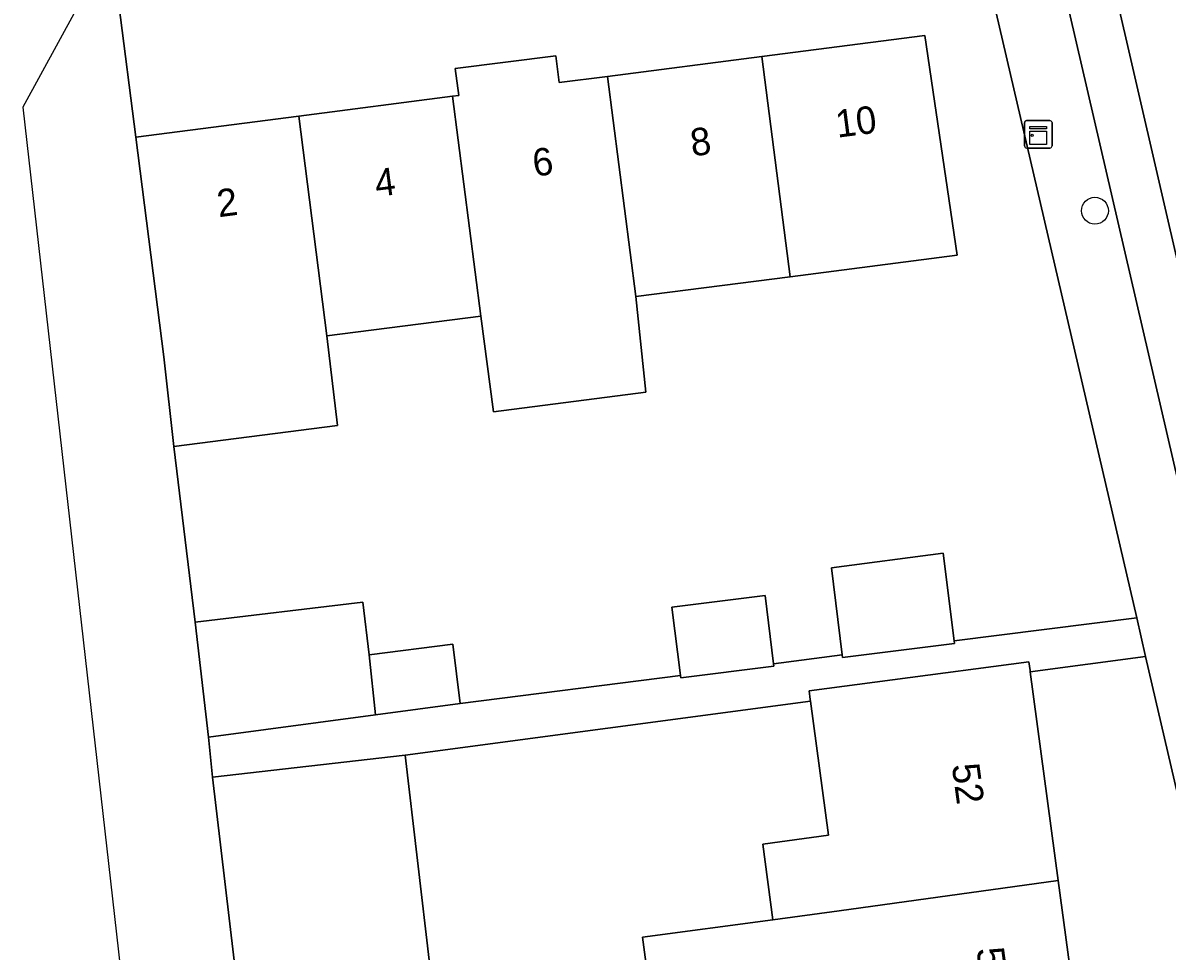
# Model space of a CAD drawing. Extents: x 163426 to 164192, y 380329 to 381641.
# Drawn here: x 163529.08 to 163570.71, y 381284.84 to 381318.61 of the extents above; entities that cross this region are included whole.
import ezdxf

# ---------------------------------------------------------------- set-up
doc = ezdxf.new("R2010")
doc.units = 0
for name, color, linetype in [('IMGEO_Boom', 7, 'Continuous'), ('IMGEO_Erf', 7, 'Continuous'), ('IMGEO_Kast', 7, 'Continuous'), ('IMGEO_Pand', 7, 'Continuous'), ('IMGEO_Pand_nummerreeks', 7, 'Continuous'), ('IMGEO_Parkeervlak_open', 7, 'Continuous'), ('IMGEO_Rijbaan_lokaal_open', 7, 'Continuous'), ('IMGEO_Voetpad_open', 7, 'Continuous')]:
    doc.layers.add(name, color=color, linetype=linetype)

msp = doc.modelspace()

# ---------------------------------------------------------------- linework, layer by layer
at = {"layer": 'IMGEO_Boom'}
msp.add_circle((163568.082, 381311.776), 0.489, dxfattribs=at)
at = {"layer": 'IMGEO_Erf'}
for points in [[(163532.572, 381319.278), (163533.192, 381314.459), (163539.116, 381315.22), (163544.715, 381315.94), (163544.935, 381315.968), (163544.813, 381316.949), (163548.464, 381317.415), (163548.585, 381316.437), (163550.355, 381316.665), (163555.964, 381317.385), (163561.89, 381318.147), (163563.075, 381310.154), (163556.993, 381309.377), (163551.383, 381308.66), (163551.745, 381305.173), (163546.207, 381304.463), (163545.743, 381307.939), (163540.143, 381307.223), (163540.528, 381303.963), (163534.577, 381303.2), (163535.349, 381296.807), (163541.442, 381297.537), (163541.683, 381295.616), (163544.72, 381296.004), (163544.995, 381293.849), (163553.004, 381294.865), (163552.692, 381297.346), (163556.082, 381297.773), (163556.394, 381295.295), (163558.885, 381295.611), (163558.493, 381298.787), (163562.56, 381299.313), (163562.962, 381296.124), (163569.602, 381296.96), (163562.879, 381325.922)], [(163552.38, 381279.696), (163551.624, 381285.34), (163556.368, 381285.975), (163555.996, 381288.733), (163558.388, 381289.058), (163557.735, 381293.931), (163542.985, 381291.97), (163543.883, 381284.302)]]:
    msp.add_lwpolyline(points, dxfattribs=at)
msp.add_lwpolyline([(163573.656, 381279.496), (163569.929, 381295.551), (163565.729, 381294.993), (163566.747, 381287.4), (163567.506, 381281.74), (163568.263, 381276.091), (163569.02, 381270.441), (163569.055, 381270.182), (163566.66, 381269.852), (163567.389, 381264.458), (163567.42, 381264.228), (163567.634, 381262.642), (163568.614, 381262.775), (163569.09, 381259.206), (163568.116, 381259.074), (163568.152, 381258.809), (163568.947, 381252.927), (163571.382, 381253.255), (163569.808, 381264.93)], close=True, dxfattribs=at)
at = {"layer": 'IMGEO_Kast'}
for p, q in [((163565.522, 381314.132), (163565.522, 381314.973)), ((163565.522, 381314.973), (163565.522, 381314.132)), ((163565.597, 381315.057), (163566.438, 381315.057)), ((163566.438, 381315.057), (163565.597, 381315.057)), ((163566.522, 381314.982), (163566.522, 381314.141)), ((163566.522, 381314.141), (163566.522, 381314.982)), ((163566.447, 381314.057), (163565.606, 381314.057)), ((163565.606, 381314.057), (163566.447, 381314.057))]:
    msp.add_line(p, q, dxfattribs=at)
for points in [[(163565.717, 381314.847), (163566.317, 381314.847), (163566.317, 381314.762), (163565.717, 381314.762), (163565.717, 381314.847)], [(163565.717, 381314.672), (163566.317, 381314.672), (163566.317, 381314.183), (163565.717, 381314.183), (163565.717, 381314.672)]]:
    msp.add_lwpolyline(points, dxfattribs=at)
msp.add_circle((163565.801, 381314.521), 0.0377, dxfattribs=at)
for centre, start, end in [((163565.6, 381314.979), 92.4484, 184.2845), ((163565.6, 381314.979), 92.4484, 184.2845), ((163566.444, 381314.979), 2.4484, 94.2845), ((163566.444, 381314.979), 2.4484, 94.2845), ((163565.6, 381314.135), 182.4484, 274.2845), ((163565.6, 381314.135), 182.4484, 274.2845), ((163566.444, 381314.135), 272.4484, 4.2845), ((163566.444, 381314.135), 272.4484, 4.2845)]:
    msp.add_arc(centre, 0.0779, start, end, dxfattribs=at)
at = {"layer": 'IMGEO_Pand'}
for points in [[(163556.993, 381309.377), (163563.075, 381310.154), (163561.89, 381318.147), (163555.964, 381317.385)], [(163551.383, 381308.66), (163550.355, 381316.665), (163548.585, 381316.437), (163548.464, 381317.415), (163544.813, 381316.949), (163544.935, 381315.968), (163544.715, 381315.94), (163545.743, 381307.939), (163546.207, 381304.463), (163551.745, 381305.173)], [(163551.383, 381308.66), (163556.993, 381309.377), (163555.964, 381317.385), (163550.355, 381316.665)], [(163539.116, 381315.22), (163540.143, 381307.223), (163545.743, 381307.939), (163544.715, 381315.94)], [(163539.116, 381315.22), (163533.192, 381314.459), (163534.214, 381306.465), (163534.577, 381303.2), (163540.528, 381303.963), (163540.143, 381307.223)], [(163558.493, 381298.787), (163558.885, 381295.611), (163558.896, 381295.521), (163562.973, 381296.035), (163562.962, 381296.124), (163562.56, 381299.313)], [(163541.913, 381293.435), (163541.683, 381295.616), (163541.442, 381297.537), (163535.349, 381296.807), (163535.832, 381292.618)], [(163552.692, 381297.346), (163553.004, 381294.865), (163553.015, 381294.779), (163556.405, 381295.206), (163556.394, 381295.295), (163556.082, 381297.773)], [(163541.913, 381293.435), (163544.995, 381293.849), (163544.72, 381296.004), (163541.683, 381295.616)], [(163565.729, 381294.993), (163565.723, 381295.041), (163565.681, 381295.357), (163560.724, 381294.703), (163557.686, 381294.302), (163557.728, 381293.986), (163557.735, 381293.931), (163558.388, 381289.058), (163555.996, 381288.733), (163556.368, 381285.975), (163558.772, 381286.297), (163566.747, 381287.4)], [(163543.883, 381284.302), (163542.985, 381291.97), (163535.974, 381291.167), (163536.906, 381283.368)], [(163566.747, 381287.4), (163558.772, 381286.297), (163556.368, 381285.975), (163551.624, 381285.34), (163552.38, 381279.696), (163557.128, 381280.333), (163559.532, 381280.648), (163567.506, 381281.74)]]:
    msp.add_lwpolyline(points, close=True, dxfattribs=at)
at = {"layer": 'IMGEO_Parkeervlak_open'}
for points in [[(163577.254, 381283.368), (163576.744, 381285.596), (163573.028, 381302.074), (163572.362, 381304.745), (163572.087, 381305.625), (163567.904, 381323.7), (163567.201, 381326.721)], [(163566.07, 381323.69), (163574.878, 381285.631)]]:
    msp.add_lwpolyline(points, dxfattribs=at)
at = {"layer": 'IMGEO_Rijbaan_lokaal_open'}
for points in [[(163567.036, 381327.472), (163567.201, 381326.721), (163567.904, 381323.7), (163572.087, 381305.625), (163572.362, 381304.745), (163577.154, 381305.862), (163571.811, 381328.872), (163571.631, 381329.632)], [(163536.906, 381283.368), (163535.974, 381291.167), (163535.832, 381292.618), (163535.349, 381296.807), (163534.577, 381303.2), (163534.214, 381306.465), (163533.192, 381314.459), (163532.572, 381319.278), (163531.005, 381319.076), (163531.005, 381319.076), (163529.08, 381315.546), (163549.87, 381132.002)]]:
    msp.add_lwpolyline(points, dxfattribs=at)
at = {"layer": 'IMGEO_Voetpad_open'}
for points in [[(163567.201, 381326.721), (163567.036, 381327.472), (163562.879, 381325.922), (163569.602, 381296.96), (163569.929, 381295.551), (163573.656, 381279.496), (163569.808, 381264.93), (163571.382, 381253.255), (163571.578, 381251.805), (163571.821, 381250), (163572.433, 381245.465), (163573.292, 381245.577), (163572.697, 381250), (163570.715, 381264.742), (163577.054, 381272.359)], [(163574.878, 381285.631), (163566.07, 381323.69)]]:
    msp.add_lwpolyline(points, dxfattribs=at)
msp.add_lwpolyline([(163557.686, 381294.302), (163560.724, 381294.703), (163565.681, 381295.357), (163565.723, 381295.041), (163565.729, 381294.993), (163569.929, 381295.551), (163569.602, 381296.96), (163562.962, 381296.124), (163562.973, 381296.035), (163558.896, 381295.521), (163558.885, 381295.611), (163556.394, 381295.295), (163556.405, 381295.206), (163553.015, 381294.779), (163553.004, 381294.865), (163544.995, 381293.849), (163541.913, 381293.435), (163535.832, 381292.618), (163535.974, 381291.167), (163542.985, 381291.97), (163557.735, 381293.931), (163557.728, 381293.986)], close=True, dxfattribs=at)

# ---------------------------------------------------------------- texts
at = {"layer": 'IMGEO_Pand_nummerreeks'}
for s, rotation, p in [('10', 7.323, (163558.712, 381314.432)), ('8', 7.323, (163553.43, 381313.752)), ('6', 7.323, (163547.687, 381313.015)), ('4', 7.323, (163541.947, 381312.277)), ('2', 7.323, (163536.205, 381311.538)), ('52', 277.6316, (163562.874, 381291.607)), ('54', 277.6316, (163563.771, 381284.914))]:
    msp.add_text(s, height=1, rotation=rotation, dxfattribs=at).set_placement(p)

doc.saveas('drawing.dxf')
